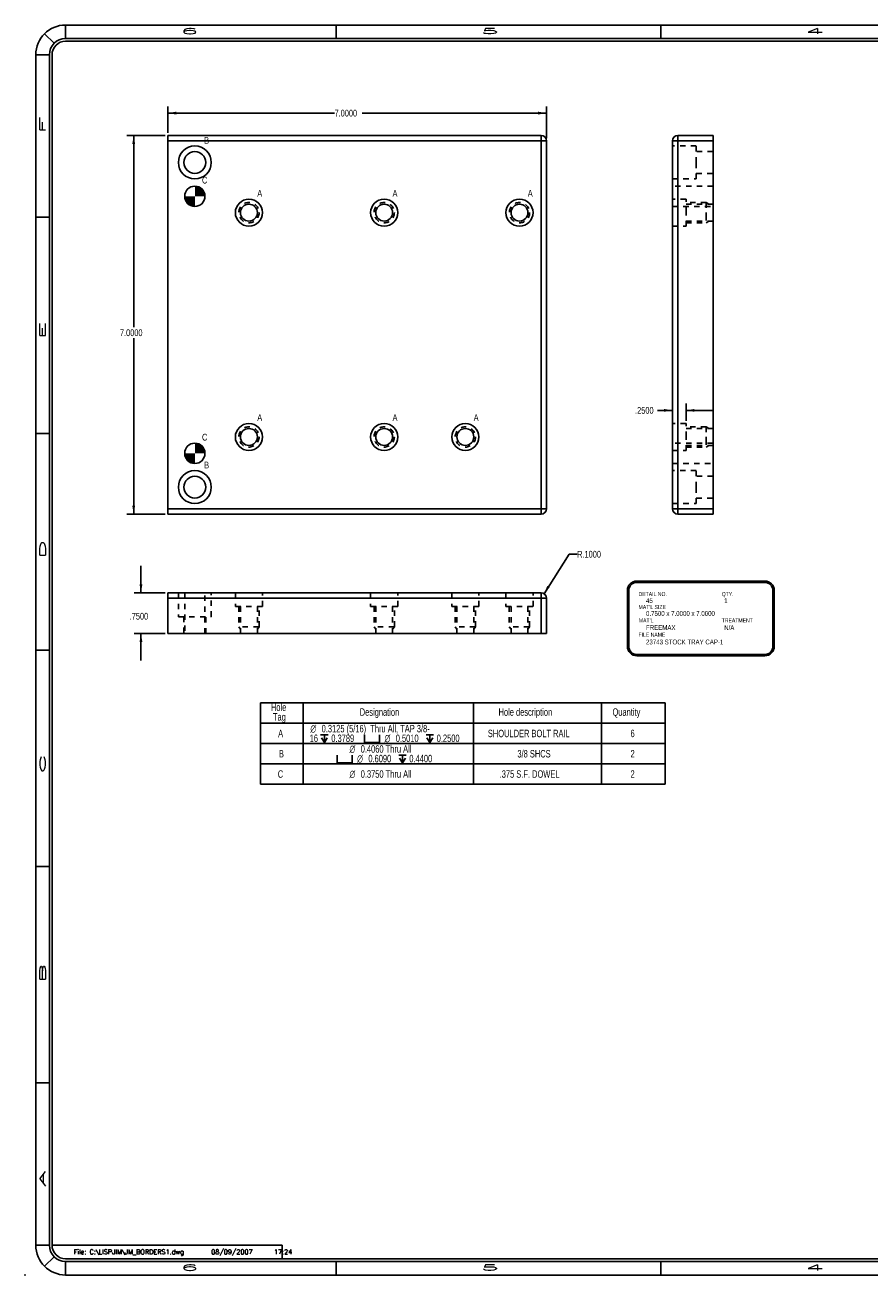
# Model space of a CAD drawing. Header units: inches. Extents: x 1802 to 2468, y -208 to -72.
# Tile 274 of 595: x 2068 to 2084, y -158 to -135. Entities that reach past the tile are written whole.
import ezdxf

# ---------------------------------------------------------------- set-up
doc = ezdxf.new("R2010")
doc.units = ezdxf.units.IN
doc.header["$LTSCALE"] = 0.5
doc.header["$MEASUREMENT"] = 0
doc.linetypes.add('HIDDEN', pattern=[0.225, 0.15, -0.075])
for name, color, linetype in [('SID-M-D', 42, 'Continuous'), ('SID-M-F', 202, 'Continuous'), ('SID-M-H', 4, 'HIDDEN'), ('SID-M-M', 233, 'Continuous'), ('SID-M-S', 105, 'Continuous')]:
    doc.layers.add(name, color=color, linetype=linetype)
doc.styles.add('DM_AUTO_PLOT_UPDATE', font='ROMANS.SHX')
doc.styles.add('R', font='ROMAND.SHX')
doc.styles.add('SLDTEXTSTYLE0', font='TXT', dxfattribs={"width": 0.595745})

# ---------------------------------------------------------------- blocks, each defined once
blk = doc.blocks.new('*U9')
at = {"layer": 'SID-M-D'}
blk.add_point((-34.75, -0.55), dxfattribs=at)
at = {"layer": 'SID-M-S'}
for p, q in [((0, 22.55), (-34, 22.55)), ((-34, 22.3), (-34, 22.55)), ((-29, 22.55), (-29, 22.3)), ((-23, 22.55), (-23, 22.3)), ((-34.212, 22.212), (-34.389, 22.389)), ((0, 22.3), (-34, 22.3)), ((0, 22.25), (-34, 22.25)), ((-34.3, 22), (-34.55, 22)), ((-34.55, 22), (-34.55, 0)), ((-34.3, 22), (-34.3, 0)), ((-34.25, 22), (-34.25, 0)), ((-34.55, 19), (-34.3, 19)), ((-34.55, 15), (-34.3, 15)), ((-34.55, 11), (-34.3, 11)), ((-34.55, 7), (-34.3, 7)), ((-34.55, 3), (-34.3, 3)), ((-34.3, 0), (-34.55, 0)), ((-34.212, -0.212), (-34.389, -0.389)), ((-34.25, 0), (-30, 0)), ((-30, 0), (-30, -0.25)), ((-34, -0.25), (0, -0.25)), ((-34, -0.3), (0, -0.3)), ((-34, -0.3), (-34, -0.55)), ((-29, -0.3), (-29, -0.55)), ((-23, -0.3), (-23, -0.55)), ((-34, -0.55), (0, -0.55))]:
    blk.add_line(p, q, dxfattribs=at)
for centre, radius, start, end in [((-34, 22), 0.55, 90, 180), ((-34, 22), 0.3, 90, 180), ((-34, 22), 0.25, 90, 180), ((-34, 0), 0.55, 180, 270), ((-34, 0), 0.3, 180, 270), ((-34, 0), 0.25, 180, 270)]:
    blk.add_arc(centre, radius, start, end, dxfattribs=at)
at = {"layer": 'SID-M-D', "style": 'R', "width": 4}
for s, p in [('6', (-31.882, 22.386)), ('5', (-26.327, 22.386)), ('4', (-20.327, 22.386)), ('6', (-31.882, -0.464)), ('5', (-26.327, -0.464)), ('4', (-20.327, -0.464))]:
    blk.add_text(s, height=0.1, dxfattribs=at).set_placement(p)
for s, p in [('F', (-34.374, 20.547)), ('E', (-34.374, 16.743)), ('D', (-34.374, 12.681)), ('C', (-34.374, 8.715)), ('B', (-34.374, 4.846)), ('A', (-34.374, 1.074))]:
    blk.add_text(s, height=0.1, rotation=90, dxfattribs=at).set_placement(p)

msp = doc.modelspace()

# ---------------------------------------------------------------- linework, layer by layer
at = {"layer": 'SID-M-D'}
for p, q in [((2070.8365, -136.53722), (2070.8365, -136.05011)), ((2077.8365, -136.63722), (2077.8365, -136.05011)), ((2070.8365, -136.17511), (2073.91856, -136.17511)), ((2077.8365, -136.17511), (2074.42655, -136.17511)), ((2070.7865, -136.58722), (2070.08158, -136.58722)), ((2070.20658, -136.58722), (2070.20658, -140.13365)), ((2070.20658, -143.58722), (2070.20658, -140.33209)), ((2080.41461, -141.85922), (2080.41461, -141.5435)), ((2080.16461, -141.6685), (2079.88939, -141.6685)), ((2080.41461, -141.6685), (2080.91461, -141.6685)), ((2070.7865, -143.58722), (2070.08158, -143.58722)), ((2077.79005, -145.05655), (2078.25301, -144.32638)), ((2078.25301, -144.32638), (2078.40301, -144.32638)), ((2070.34091, -145.04101), (2070.34091, -144.54101)), ((2070.7865, -145.04101), (2070.21591, -145.04101)), ((2070.7865, -145.79101), (2070.21591, -145.79101)), ((2070.34091, -145.79101), (2070.34091, -146.29101))]:
    msp.add_line(p, q, dxfattribs=at)
at = {"layer": 'SID-M-D', "color": 0}
for p, q in [((2072.55023, -147.07565), (2072.55023, -147.45065)), ((2072.55023, -147.07565), (2073.33763, -147.07565)), ((2073.33763, -147.07565), (2073.33763, -147.45065)), ((2073.33763, -147.07565), (2076.48724, -147.07565)), ((2076.48724, -147.07565), (2076.48724, -147.45065)), ((2076.48724, -147.07565), (2078.84944, -147.07565)), ((2078.84944, -147.07565), (2078.84944, -147.45065)), ((2078.84944, -147.07565), (2080.03054, -147.07565)), ((2080.03054, -147.07565), (2080.03054, -147.45065)), ((2072.55023, -147.45065), (2073.33763, -147.45065)), ((2072.55023, -147.45065), (2072.55023, -147.82565)), ((2073.33763, -147.45065), (2076.48724, -147.45065)), ((2073.33763, -147.45065), (2073.33763, -147.82565)), ((2076.48724, -147.45065), (2078.84944, -147.45065)), ((2076.48724, -147.45065), (2076.48724, -147.82565)), ((2078.84944, -147.45065), (2080.03054, -147.45065)), ((2078.84944, -147.45065), (2078.84944, -147.82565)), ((2080.03054, -147.45065), (2080.03054, -147.82565)), ((2072.55023, -147.82565), (2072.55023, -148.20065)), ((2072.55023, -147.82565), (2073.33763, -147.82565)), ((2073.33763, -147.82565), (2073.33763, -148.20065)), ((2073.33763, -147.82565), (2076.48724, -147.82565)), ((2073.6621, -147.66362), (2073.80291, -147.66362)), ((2073.6797, -147.71994), (2073.7325, -147.80443)), ((2073.7325, -147.66362), (2073.7325, -147.80443)), ((2073.78531, -147.71994), (2073.7325, -147.80443)), ((2074.46987, -147.66362), (2074.46987, -147.80443)), ((2074.46987, -147.80443), (2074.75148, -147.80443)), ((2074.75148, -147.80443), (2074.75148, -147.66362)), ((2075.60954, -147.66362), (2075.75035, -147.66362)), ((2075.62714, -147.71994), (2075.67994, -147.80443)), ((2075.67994, -147.66362), (2075.67994, -147.80443)), ((2075.73275, -147.71994), (2075.67994, -147.80443)), ((2076.48724, -147.82565), (2076.48724, -148.20065)), ((2076.48724, -147.82565), (2078.84944, -147.82565)), ((2078.84944, -147.82565), (2078.84944, -148.20065)), ((2078.84944, -147.82565), (2080.03054, -147.82565)), ((2080.03054, -147.82565), (2080.03054, -148.20065)), ((2073.96417, -148.03862), (2073.96417, -148.17943)), ((2074.24579, -148.17943), (2074.24579, -148.03862)), ((2075.10384, -148.03862), (2075.24465, -148.03862)), ((2075.17424, -148.03862), (2075.17424, -148.17943)), ((2072.55023, -148.20065), (2072.55023, -148.57565)), ((2072.55023, -148.20065), (2073.33763, -148.20065)), ((2073.33763, -148.20065), (2073.33763, -148.57565)), ((2073.33763, -148.20065), (2076.48724, -148.20065)), ((2073.96417, -148.17943), (2074.24579, -148.17943)), ((2075.12144, -148.09494), (2075.17424, -148.17943)), ((2075.22705, -148.09494), (2075.17424, -148.17943)), ((2076.48724, -148.20065), (2076.48724, -148.57565)), ((2076.48724, -148.20065), (2078.84944, -148.20065)), ((2078.84944, -148.20065), (2078.84944, -148.57565)), ((2078.84944, -148.20065), (2080.03054, -148.20065)), ((2080.03054, -148.20065), (2080.03054, -148.57565)), ((2072.55023, -148.57565), (2073.33763, -148.57565)), ((2073.33763, -148.57565), (2076.48724, -148.57565)), ((2076.48724, -148.57565), (2078.84944, -148.57565)), ((2078.84944, -148.57565), (2080.03054, -148.57565))]:
    msp.add_line(p, q, dxfattribs=at)
at = {"layer": 'SID-M-D', "color": 0, "linetype": 'Continuous', "lineweight": 18}
for centre in [(2071.3365, -137.71222), (2071.3365, -142.46222)]:
    msp.add_circle(centre, 0.1875, dxfattribs=at)
at = {"layer": 'SID-M-D'}
for points in [[(2070.8365, -136.17511), (2070.9925, -136.20111), (2070.9925, -136.14911)], [(2077.8365, -136.17511), (2077.6805, -136.14911), (2077.6805, -136.20111)], [(2070.20658, -136.58722), (2070.18058, -136.74322), (2070.23258, -136.74322)], [(2080.16461, -141.6685), (2080.00861, -141.6425), (2080.00861, -141.6945)], [(2080.41461, -141.6685), (2080.57061, -141.6945), (2080.57061, -141.6425)], [(2070.20658, -143.58722), (2070.23258, -143.43122), (2070.18058, -143.43122)], [(2070.34091, -145.04101), (2070.36691, -144.88501), (2070.31491, -144.88501)], [(2077.79005, -145.05655), (2077.89554, -144.93873), (2077.85163, -144.91088)], [(2070.34091, -145.79101), (2070.31491, -145.94701), (2070.36691, -145.94701)]]:
    msp.add_solid(points, dxfattribs=at)
at = {"layer": 'SID-M-F', "linetype": 'Continuous'}
for points in [[(2071.3365, -137.71222), (2071.3365, -137.52472), (2071.3493, -137.71222)], [(2071.3493, -137.71222), (2071.3365, -137.52472), (2071.3493, -137.52515)], [(2071.3493, -137.71222), (2071.3493, -137.52515), (2071.36203, -137.71222)], [(2071.36203, -137.71222), (2071.3493, -137.52515), (2071.36203, -137.52646)], [(2071.36203, -137.71222), (2071.36203, -137.52646), (2071.37465, -137.71222)], [(2071.37465, -137.71222), (2071.36203, -137.52646), (2071.37465, -137.52864)], [(2071.37465, -137.71222), (2071.37465, -137.52864), (2071.38709, -137.71222)], [(2071.38709, -137.71222), (2071.37465, -137.52864), (2071.38709, -137.53167)], [(2071.38709, -137.71222), (2071.38709, -137.53167), (2071.39929, -137.71222)], [(2071.39929, -137.71222), (2071.38709, -137.53167), (2071.39929, -137.53554)], [(2071.39929, -137.71222), (2071.39929, -137.53554), (2071.4112, -137.71222)], [(2071.4112, -137.71222), (2071.39929, -137.53554), (2071.4112, -137.54024)], [(2071.4112, -137.71222), (2071.4112, -137.54024), (2071.42277, -137.71222)], [(2071.42277, -137.71222), (2071.4112, -137.54024), (2071.42277, -137.54574)], [(2071.42277, -137.71222), (2071.42277, -137.54574), (2071.43393, -137.71222)], [(2071.43393, -137.71222), (2071.42277, -137.54574), (2071.43393, -137.55201)], [(2071.43393, -137.71222), (2071.43393, -137.55201), (2071.44463, -137.71222)], [(2071.44463, -137.71222), (2071.43393, -137.55201), (2071.44463, -137.55903)], [(2071.44463, -137.71222), (2071.44463, -137.55903), (2071.45483, -137.71222)], [(2071.45483, -137.71222), (2071.44463, -137.55903), (2071.45483, -137.56677)], [(2071.45483, -137.71222), (2071.45483, -137.56677), (2071.46448, -137.71222)], [(2071.46448, -137.71222), (2071.45483, -137.56677), (2071.46448, -137.57518)], [(2071.46448, -137.71222), (2071.46448, -137.57518), (2071.47354, -137.71222)], [(2071.47354, -137.71222), (2071.46448, -137.57518), (2071.47354, -137.58424)], [(2071.47354, -137.71222), (2071.47354, -137.58424), (2071.48195, -137.71222)], [(2071.48195, -137.71222), (2071.47354, -137.58424), (2071.48195, -137.59389)], [(2071.48195, -137.71222), (2071.48195, -137.59389), (2071.48969, -137.71222)], [(2071.48969, -137.71222), (2071.48195, -137.59389), (2071.48969, -137.60409)], [(2071.48969, -137.71222), (2071.48969, -137.60409), (2071.49671, -137.71222)], [(2071.49671, -137.71222), (2071.48969, -137.60409), (2071.49671, -137.61479)], [(2071.49671, -137.71222), (2071.49671, -137.61479), (2071.50298, -137.71222)], [(2071.50298, -137.71222), (2071.49671, -137.61479), (2071.50298, -137.62595)], [(2071.50298, -137.71222), (2071.50298, -137.62595), (2071.50848, -137.71222)], [(2071.50848, -137.71222), (2071.50298, -137.62595), (2071.50848, -137.63751)], [(2071.50848, -137.71222), (2071.50848, -137.63751), (2071.51318, -137.71222)], [(2071.51318, -137.71222), (2071.50848, -137.63751), (2071.51318, -137.64943)], [(2071.51318, -137.71222), (2071.51318, -137.64943), (2071.51705, -137.71222)], [(2071.51705, -137.71222), (2071.51318, -137.64943), (2071.51705, -137.66163)], [(2071.51705, -137.71222), (2071.51705, -137.66163), (2071.52008, -137.71222)], [(2071.52008, -137.71222), (2071.51705, -137.66163), (2071.52008, -137.67407)], [(2071.52008, -137.71222), (2071.52008, -137.67407), (2071.52226, -137.71222)], [(2071.52226, -137.71222), (2071.52008, -137.67407), (2071.52226, -137.68668)], [(2071.14944, -137.72501), (2071.149, -137.71222), (2071.14944, -137.71222)], [(2071.14944, -137.72501), (2071.14944, -137.71222), (2071.15075, -137.73775)], [(2071.15075, -137.73775), (2071.14944, -137.71222), (2071.15075, -137.71222)], [(2071.15075, -137.73775), (2071.15075, -137.71222), (2071.15293, -137.75036)], [(2071.15293, -137.75036), (2071.15075, -137.71222), (2071.15293, -137.71222)], [(2071.15293, -137.75036), (2071.15293, -137.71222), (2071.15596, -137.7628)], [(2071.15596, -137.7628), (2071.15293, -137.71222), (2071.15596, -137.71222)], [(2071.15596, -137.7628), (2071.15596, -137.71222), (2071.15983, -137.77501)], [(2071.15983, -137.77501), (2071.15596, -137.71222), (2071.15983, -137.71222)], [(2071.15983, -137.77501), (2071.15983, -137.71222), (2071.16453, -137.78692)], [(2071.16453, -137.78692), (2071.15983, -137.71222), (2071.16453, -137.71222)], [(2071.16453, -137.78692), (2071.16453, -137.71222), (2071.17003, -137.79848)], [(2071.17003, -137.79848), (2071.16453, -137.71222), (2071.17003, -137.71222)], [(2071.17003, -137.79848), (2071.17003, -137.71222), (2071.1763, -137.80964)], [(2071.1763, -137.80964), (2071.17003, -137.71222), (2071.1763, -137.71222)], [(2071.1763, -137.80964), (2071.1763, -137.71222), (2071.18332, -137.82034)], [(2071.18332, -137.82034), (2071.1763, -137.71222), (2071.18332, -137.71222)], [(2071.18332, -137.82034), (2071.18332, -137.71222), (2071.19106, -137.83054)], [(2071.19106, -137.83054), (2071.18332, -137.71222), (2071.19106, -137.71222)], [(2071.19106, -137.83054), (2071.19106, -137.71222), (2071.19947, -137.84019)], [(2071.19947, -137.84019), (2071.19106, -137.71222), (2071.19947, -137.71222)], [(2071.19947, -137.84019), (2071.19947, -137.71222), (2071.20852, -137.84925)], [(2071.20852, -137.84925), (2071.19947, -137.71222), (2071.20852, -137.71222)], [(2071.20852, -137.84925), (2071.20852, -137.71222), (2071.21817, -137.85766)], [(2071.21817, -137.85766), (2071.20852, -137.71222), (2071.21817, -137.71222)], [(2071.21817, -137.85766), (2071.21817, -137.71222), (2071.22838, -137.8654)], [(2071.22838, -137.8654), (2071.21817, -137.71222), (2071.22838, -137.71222)], [(2071.22838, -137.8654), (2071.22838, -137.71222), (2071.23908, -137.87242)], [(2071.23908, -137.87242), (2071.22838, -137.71222), (2071.23908, -137.71222)], [(2071.23908, -137.87242), (2071.23908, -137.71222), (2071.25024, -137.87869)], [(2071.25024, -137.87869), (2071.23908, -137.71222), (2071.25024, -137.71222)], [(2071.25024, -137.87869), (2071.25024, -137.71222), (2071.2618, -137.88419)], [(2071.2618, -137.88419), (2071.25024, -137.71222), (2071.2618, -137.71222)], [(2071.2618, -137.88419), (2071.2618, -137.71222), (2071.27371, -137.88889)], [(2071.27371, -137.88889), (2071.2618, -137.71222), (2071.27371, -137.71222)], [(2071.27371, -137.88889), (2071.27371, -137.71222), (2071.28592, -137.89276)], [(2071.28592, -137.89276), (2071.27371, -137.71222), (2071.28592, -137.71222)], [(2071.28592, -137.89276), (2071.28592, -137.71222), (2071.29836, -137.89579)], [(2071.29836, -137.89579), (2071.28592, -137.71222), (2071.29836, -137.71222)], [(2071.29836, -137.89579), (2071.29836, -137.71222), (2071.31097, -137.89797)], [(2071.31097, -137.89797), (2071.29836, -137.71222), (2071.31097, -137.71222)], [(2071.31097, -137.89797), (2071.31097, -137.71222), (2071.32371, -137.89928)], [(2071.32371, -137.89928), (2071.31097, -137.71222), (2071.32371, -137.71222)], [(2071.32371, -137.89928), (2071.32371, -137.71222), (2071.3365, -137.89972)], [(2071.3365, -137.89972), (2071.32371, -137.71222), (2071.3365, -137.71222)], [(2071.52226, -137.71222), (2071.52226, -137.68668), (2071.52357, -137.71222)], [(2071.52357, -137.71222), (2071.52226, -137.68668), (2071.52357, -137.69942)], [(2071.52357, -137.71222), (2071.52357, -137.69942), (2071.524, -137.71222)], [(2071.3365, -142.46222), (2071.3365, -142.27472), (2071.3493, -142.46222)], [(2071.3493, -142.46222), (2071.3365, -142.27472), (2071.3493, -142.27515)], [(2071.3493, -142.46222), (2071.3493, -142.27515), (2071.36203, -142.46222)], [(2071.36203, -142.46222), (2071.3493, -142.27515), (2071.36203, -142.27646)], [(2071.36203, -142.46222), (2071.36203, -142.27646), (2071.37465, -142.46222)], [(2071.37465, -142.46222), (2071.36203, -142.27646), (2071.37465, -142.27864)], [(2071.37465, -142.46222), (2071.37465, -142.27864), (2071.38709, -142.46222)], [(2071.38709, -142.46222), (2071.37465, -142.27864), (2071.38709, -142.28167)], [(2071.38709, -142.46222), (2071.38709, -142.28167), (2071.39929, -142.46222)], [(2071.39929, -142.46222), (2071.38709, -142.28167), (2071.39929, -142.28554)], [(2071.39929, -142.46222), (2071.39929, -142.28554), (2071.4112, -142.46222)], [(2071.4112, -142.46222), (2071.39929, -142.28554), (2071.4112, -142.29024)], [(2071.4112, -142.46222), (2071.4112, -142.29024), (2071.42277, -142.46222)], [(2071.42277, -142.46222), (2071.4112, -142.29024), (2071.42277, -142.29574)], [(2071.42277, -142.46222), (2071.42277, -142.29574), (2071.43393, -142.46222)], [(2071.43393, -142.46222), (2071.42277, -142.29574), (2071.43393, -142.30201)], [(2071.14944, -142.47501), (2071.149, -142.46222), (2071.14944, -142.46222)], [(2071.14944, -142.47501), (2071.14944, -142.46222), (2071.15075, -142.48775)], [(2071.15075, -142.48775), (2071.14944, -142.46222), (2071.15075, -142.46222)], [(2071.15075, -142.48775), (2071.15075, -142.46222), (2071.15293, -142.50036)], [(2071.15293, -142.50036), (2071.15075, -142.46222), (2071.15293, -142.46222)], [(2071.15293, -142.50036), (2071.15293, -142.46222), (2071.15596, -142.5128)], [(2071.15596, -142.5128), (2071.15293, -142.46222), (2071.15596, -142.46222)], [(2071.15596, -142.5128), (2071.15596, -142.46222), (2071.15983, -142.52501)], [(2071.15983, -142.52501), (2071.15596, -142.46222), (2071.15983, -142.46222)], [(2071.15983, -142.52501), (2071.15983, -142.46222), (2071.16453, -142.53692)], [(2071.16453, -142.53692), (2071.15983, -142.46222), (2071.16453, -142.46222)], [(2071.16453, -142.53692), (2071.16453, -142.46222), (2071.17003, -142.54848)], [(2071.17003, -142.54848), (2071.16453, -142.46222), (2071.17003, -142.46222)], [(2071.17003, -142.54848), (2071.17003, -142.46222), (2071.1763, -142.55964)], [(2071.1763, -142.55964), (2071.17003, -142.46222), (2071.1763, -142.46222)], [(2071.1763, -142.55964), (2071.1763, -142.46222), (2071.18332, -142.57034)], [(2071.18332, -142.57034), (2071.1763, -142.46222), (2071.18332, -142.46222)], [(2071.18332, -142.57034), (2071.18332, -142.46222), (2071.19106, -142.58054)], [(2071.19106, -142.58054), (2071.18332, -142.46222), (2071.19106, -142.46222)], [(2071.19106, -142.58054), (2071.19106, -142.46222), (2071.19947, -142.59019)], [(2071.19947, -142.59019), (2071.19106, -142.46222), (2071.19947, -142.46222)], [(2071.19947, -142.59019), (2071.19947, -142.46222), (2071.20852, -142.59925)], [(2071.20852, -142.59925), (2071.19947, -142.46222), (2071.20852, -142.46222)], [(2071.20852, -142.59925), (2071.20852, -142.46222), (2071.21817, -142.60766)], [(2071.21817, -142.60766), (2071.20852, -142.46222), (2071.21817, -142.46222)], [(2071.21817, -142.60766), (2071.21817, -142.46222), (2071.22838, -142.6154)], [(2071.22838, -142.6154), (2071.21817, -142.46222), (2071.22838, -142.46222)], [(2071.22838, -142.6154), (2071.22838, -142.46222), (2071.23908, -142.62242)], [(2071.23908, -142.62242), (2071.22838, -142.46222), (2071.23908, -142.46222)], [(2071.23908, -142.62242), (2071.23908, -142.46222), (2071.25024, -142.62869)], [(2071.25024, -142.62869), (2071.23908, -142.46222), (2071.25024, -142.46222)], [(2071.25024, -142.62869), (2071.25024, -142.46222), (2071.2618, -142.63419)], [(2071.2618, -142.63419), (2071.25024, -142.46222), (2071.2618, -142.46222)], [(2071.2618, -142.63419), (2071.2618, -142.46222), (2071.27371, -142.63889)], [(2071.27371, -142.63889), (2071.2618, -142.46222), (2071.27371, -142.46222)], [(2071.27371, -142.63889), (2071.27371, -142.46222), (2071.28592, -142.64276)], [(2071.28592, -142.64276), (2071.27371, -142.46222), (2071.28592, -142.46222)], [(2071.28592, -142.64276), (2071.28592, -142.46222), (2071.29836, -142.64579)], [(2071.29836, -142.64579), (2071.28592, -142.46222), (2071.29836, -142.46222)], [(2071.29836, -142.64579), (2071.29836, -142.46222), (2071.31097, -142.64797)], [(2071.31097, -142.64797), (2071.29836, -142.46222), (2071.31097, -142.46222)], [(2071.31097, -142.64797), (2071.31097, -142.46222), (2071.32371, -142.64928)], [(2071.32371, -142.64928), (2071.31097, -142.46222), (2071.32371, -142.46222)], [(2071.32371, -142.64928), (2071.32371, -142.46222), (2071.3365, -142.64972)], [(2071.3365, -142.64972), (2071.32371, -142.46222), (2071.3365, -142.46222)], [(2071.43393, -142.46222), (2071.43393, -142.30201), (2071.44463, -142.46222)], [(2071.44463, -142.46222), (2071.43393, -142.30201), (2071.44463, -142.30903)], [(2071.44463, -142.46222), (2071.44463, -142.30903), (2071.45483, -142.46222)], [(2071.45483, -142.46222), (2071.44463, -142.30903), (2071.45483, -142.31677)], [(2071.45483, -142.46222), (2071.45483, -142.31677), (2071.46448, -142.46222)], [(2071.46448, -142.46222), (2071.45483, -142.31677), (2071.46448, -142.32518)], [(2071.46448, -142.46222), (2071.46448, -142.32518), (2071.47354, -142.46222)], [(2071.47354, -142.46222), (2071.46448, -142.32518), (2071.47354, -142.33424)], [(2071.47354, -142.46222), (2071.47354, -142.33424), (2071.48195, -142.46222)], [(2071.48195, -142.46222), (2071.47354, -142.33424), (2071.48195, -142.34389)], [(2071.48195, -142.46222), (2071.48195, -142.34389), (2071.48969, -142.46222)], [(2071.48969, -142.46222), (2071.48195, -142.34389), (2071.48969, -142.35409)], [(2071.48969, -142.46222), (2071.48969, -142.35409), (2071.49671, -142.46222)], [(2071.49671, -142.46222), (2071.48969, -142.35409), (2071.49671, -142.36479)], [(2071.49671, -142.46222), (2071.49671, -142.36479), (2071.50298, -142.46222)], [(2071.50298, -142.46222), (2071.49671, -142.36479), (2071.50298, -142.37595)], [(2071.50298, -142.46222), (2071.50298, -142.37595), (2071.50848, -142.46222)], [(2071.50848, -142.46222), (2071.50298, -142.37595), (2071.50848, -142.38751)], [(2071.50848, -142.46222), (2071.50848, -142.38751), (2071.51318, -142.46222)], [(2071.51318, -142.46222), (2071.50848, -142.38751), (2071.51318, -142.39943)], [(2071.51318, -142.46222), (2071.51318, -142.39943), (2071.51705, -142.46222)], [(2071.51705, -142.46222), (2071.51318, -142.39943), (2071.51705, -142.41163)], [(2071.51705, -142.46222), (2071.51705, -142.41163), (2071.52008, -142.46222)], [(2071.52008, -142.46222), (2071.51705, -142.41163), (2071.52008, -142.42407)], [(2071.52008, -142.46222), (2071.52008, -142.42407), (2071.52226, -142.46222)], [(2071.52226, -142.46222), (2071.52008, -142.42407), (2071.52226, -142.43668)], [(2071.52226, -142.46222), (2071.52226, -142.43668), (2071.52357, -142.46222)], [(2071.52357, -142.46222), (2071.52226, -142.43668), (2071.52357, -142.44942)], [(2071.52357, -142.46222), (2071.52357, -142.44942), (2071.524, -142.46222)]]:
    msp.add_solid(points, dxfattribs=at)
at = {"layer": 'SID-M-H'}
for p, q in [((2080.60461, -136.78272), (2080.16461, -136.78272)), ((2080.60461, -137.08722), (2080.60461, -136.78272)), ((2080.91461, -136.88422), (2080.60461, -136.88422)), ((2080.60461, -137.39172), (2080.60461, -137.08722)), ((2080.16461, -137.39172), (2080.60461, -137.39172)), ((2080.60461, -137.29022), (2080.91461, -137.29022)), ((2080.91461, -137.52472), (2080.16461, -137.52472)), ((2080.41461, -137.76422), (2080.16461, -137.76422)), ((2080.16461, -137.89972), (2080.91461, -137.89972)), ((2080.41461, -138.01472), (2080.41461, -137.76422)), ((2080.78961, -137.82722), (2080.41461, -137.82722)), ((2080.91461, -137.85847), (2080.41461, -137.85847)), ((2080.83649, -137.85847), (2080.78961, -137.82722)), ((2080.41461, -138.26522), (2080.41461, -138.01472)), ((2080.78961, -138.01472), (2080.78961, -138.05796)), ((2080.16461, -138.26522), (2080.41461, -138.26522)), ((2080.41461, -138.17097), (2080.91461, -138.17097)), ((2080.41461, -138.20222), (2080.78961, -138.20222)), ((2080.78961, -138.20222), (2080.83649, -138.17097)), ((2080.41461, -141.90922), (2080.16461, -141.90922)), ((2080.41461, -142.15972), (2080.41461, -141.90922)), ((2080.78961, -141.97222), (2080.41461, -141.97222)), ((2080.91461, -142.00347), (2080.41461, -142.00347)), ((2080.83649, -142.00347), (2080.78961, -141.97222)), ((2080.91461, -142.27472), (2080.16461, -142.27472)), ((2080.41461, -142.41022), (2080.41461, -142.15972)), ((2080.78961, -142.15972), (2080.78961, -142.20296)), ((2080.16461, -142.41022), (2080.41461, -142.41022)), ((2080.41461, -142.31597), (2080.91461, -142.31597)), ((2080.41461, -142.34722), (2080.78961, -142.34722)), ((2080.78961, -142.34722), (2080.83649, -142.31597)), ((2080.16461, -142.64972), (2080.91461, -142.64972)), ((2080.60461, -142.78272), (2080.16461, -142.78272)), ((2080.60461, -143.08722), (2080.60461, -142.78272)), ((2080.91461, -142.88422), (2080.60461, -142.88422)), ((2080.60461, -143.39172), (2080.60461, -143.08722)), ((2080.16461, -143.39172), (2080.60461, -143.39172)), ((2080.60461, -143.29022), (2080.91461, -143.29022)), ((2071.032, -145.04101), (2071.032, -145.48101)), ((2071.149, -145.04101), (2071.149, -145.79101)), ((2071.524, -145.79101), (2071.524, -145.04101)), ((2071.641, -145.48101), (2071.641, -145.04101)), ((2072.086, -145.04101), (2072.086, -145.29101)), ((2072.587, -145.29101), (2072.587, -145.04101)), ((2074.586, -145.04101), (2074.586, -145.29101)), ((2075.087, -145.29101), (2075.087, -145.04101)), ((2076.086, -145.04101), (2076.086, -145.29101)), ((2076.587, -145.29101), (2076.587, -145.04101)), ((2077.086, -145.04101), (2077.086, -145.29101)), ((2077.587, -145.29101), (2077.587, -145.04101)), ((2077.7365, -145.14101), (2077.7365, -145.04101)), ((2070.8365, -145.14101), (2077.7365, -145.14101)), ((2072.086, -145.29101), (2072.587, -145.29101)), ((2072.149, -145.29101), (2072.149, -145.66601)), ((2072.18025, -145.29101), (2072.18025, -145.79101)), ((2072.49275, -145.79101), (2072.49275, -145.29101)), ((2072.524, -145.66601), (2072.524, -145.29101)), ((2074.586, -145.29101), (2075.087, -145.29101)), ((2074.649, -145.29101), (2074.649, -145.66601)), ((2074.68025, -145.29101), (2074.68025, -145.79101)), ((2074.99275, -145.79101), (2074.99275, -145.29101)), ((2075.024, -145.66601), (2075.024, -145.29101)), ((2076.086, -145.29101), (2076.587, -145.29101)), ((2076.149, -145.29101), (2076.149, -145.66601)), ((2076.18025, -145.29101), (2076.18025, -145.79101)), ((2076.49275, -145.79101), (2076.49275, -145.29101)), ((2076.524, -145.66601), (2076.524, -145.29101)), ((2077.086, -145.29101), (2077.587, -145.29101)), ((2077.149, -145.29101), (2077.149, -145.66601)), ((2077.18025, -145.29101), (2077.18025, -145.79101)), ((2077.49275, -145.79101), (2077.49275, -145.29101)), ((2077.524, -145.66601), (2077.524, -145.29101)), ((2077.7365, -145.14101), (2077.7365, -145.79101)), ((2077.7365, -145.14101), (2077.8365, -145.14101)), ((2071.032, -145.48101), (2071.641, -145.48101)), ((2071.1335, -145.48101), (2071.1335, -145.79101)), ((2071.5395, -145.79101), (2071.5395, -145.48101)), ((2072.149, -145.66601), (2072.18025, -145.71288)), ((2072.49275, -145.71288), (2072.524, -145.66601)), ((2072.524, -145.66601), (2072.51895, -145.66601)), ((2074.649, -145.66601), (2074.68025, -145.71288)), ((2074.99275, -145.71288), (2075.024, -145.66601)), ((2075.024, -145.66601), (2075.01895, -145.66601)), ((2076.149, -145.66601), (2076.18025, -145.71288)), ((2076.49275, -145.71288), (2076.524, -145.66601)), ((2076.524, -145.66601), (2076.51895, -145.66601)), ((2077.149, -145.66601), (2077.18025, -145.71288)), ((2077.49275, -145.71288), (2077.524, -145.66601)), ((2077.524, -145.66601), (2077.51895, -145.66601))]:
    msp.add_line(p, q, dxfattribs=at)
for centre in [(2072.3365, -138.01472), (2074.8365, -138.01472), (2077.3365, -138.01472), (2072.3365, -142.15972), (2074.8365, -142.15972), (2076.3365, -142.15972)]:
    msp.add_circle(centre, 0.1875, dxfattribs=at)
for points, knots in [([(2080.7896, -137.82722), (2080.78961, -137.83006), (2080.78961, -137.84255), (2080.78961, -137.86432), (2080.78961, -137.89419), (2080.78961, -137.93057), (2080.78961, -137.97147), (2080.78961, -138.01472), (2080.78961, -138.00017), (2080.78961, -138.01472)], [0, 0, 0, 0, 0.11120873, 0.25934061, 0.40747249, 0.55560437, 0.70373624, 0.85186812, 1, 1, 1, 1]), ([(2080.7896, -138.05796), (2080.78961, -138.09887), (2080.78961, -138.13524), (2080.78961, -138.16511), (2080.78961, -138.18688), (2080.78961, -138.19937), (2080.78961, -138.20222), (2080.78961, -138.20165), (2080.78961, -138.20222)], [0, 0, 0, 0, 0.17389064, 0.34778126, 0.52167188, 0.69556251, 0.86945313, 1, 1, 1, 1]), ([(2080.7896, -141.97222), (2080.78961, -141.97506), (2080.78961, -141.98755), (2080.78961, -142.00932), (2080.78961, -142.03919), (2080.78961, -142.07557), (2080.78961, -142.11647), (2080.78961, -142.15972), (2080.78961, -142.14517), (2080.78961, -142.15972)], [0, 0, 0, 0, 0.11120873, 0.25934061, 0.40747249, 0.55560437, 0.70373624, 0.85186812, 1, 1, 1, 1]), ([(2080.7896, -142.20296), (2080.78961, -142.24387), (2080.78961, -142.28024), (2080.78961, -142.31011), (2080.78961, -142.33188), (2080.78961, -142.34437), (2080.78961, -142.34722), (2080.78961, -142.34665), (2080.78961, -142.34722)], [0, 0, 0, 0, 0.17389064, 0.34778126, 0.52167188, 0.69556251, 0.86945313, 1, 1, 1, 1]), ([(2072.51893, -145.66601), (2072.50406, -145.66601), (2072.48014, -145.66601), (2072.44847, -145.66601), (2072.41077, -145.66601), (2072.36906, -145.66601), (2072.3256, -145.66601), (2072.28273, -145.66601), (2072.24275, -145.66601), (2072.20783, -145.66601), (2072.17985, -145.66601), (2072.16031, -145.66601), (2072.15027, -145.66601), (2072.149, -145.66601), (2072.14926, -145.66601), (2072.149, -145.66601)], [0, 0, 0, 0, 0.07998393, 0.15997943, 0.23997494, 0.31997044, 0.39996594, 0.47996144, 0.55995695, 0.63995245, 0.71994795, 0.79994346, 0.87993896, 0.95993446, 1, 1, 1, 1]), ([(2075.01895, -145.66601), (2075.00406, -145.66601), (2074.98014, -145.66601), (2074.94847, -145.66601), (2074.91077, -145.66601), (2074.86906, -145.66601), (2074.8256, -145.66601), (2074.78273, -145.66601), (2074.74275, -145.66601), (2074.70783, -145.66601), (2074.67985, -145.66601), (2074.66031, -145.66601), (2074.65027, -145.66601), (2074.649, -145.66601), (2074.64926, -145.66601), (2074.649, -145.66601)], [0, 0, 0, 0, 0.07999313, 0.15998783, 0.23998253, 0.31997724, 0.39997194, 0.47996664, 0.55996135, 0.63995605, 0.71995075, 0.79994546, 0.87994016, 0.95993486, 1, 1, 1, 1]), ([(2076.51894, -145.66601), (2076.50406, -145.66601), (2076.48014, -145.66601), (2076.44847, -145.66601), (2076.41077, -145.66601), (2076.36906, -145.66601), (2076.3256, -145.66601), (2076.28273, -145.66601), (2076.24275, -145.66601), (2076.20783, -145.66601), (2076.17985, -145.66601), (2076.16031, -145.66601), (2076.15027, -145.66601), (2076.149, -145.66601), (2076.14926, -145.66601), (2076.149, -145.66601)], [0, 0, 0, 0, 0.0799878, 0.15998297, 0.23997813, 0.3199733, 0.39996847, 0.47996363, 0.5599588, 0.63995397, 0.71994913, 0.7999443, 0.87993947, 0.95993463, 1, 1, 1, 1]), ([(2077.51894, -145.66601), (2077.50406, -145.66601), (2077.48014, -145.66601), (2077.44847, -145.66601), (2077.41077, -145.66601), (2077.36906, -145.66601), (2077.3256, -145.66601), (2077.28273, -145.66601), (2077.24275, -145.66601), (2077.20783, -145.66601), (2077.17985, -145.66601), (2077.16031, -145.66601), (2077.15027, -145.66601), (2077.149, -145.66601), (2077.14926, -145.66601), (2077.149, -145.66601)], [0, 0, 0, 0, 0.079991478, 0.159986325, 0.239981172, 0.319976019, 0.399970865, 0.479965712, 0.559960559, 0.639955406, 0.719950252, 0.799945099, 0.879939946, 0.959934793, 1, 1, 1, 1])]:
    msp.add_open_spline(points, degree=3, knots=knots, dxfattribs=at)
at = {"layer": 'SID-M-M'}
for p, q in [((2079.50515, -144.82266), (2081.87114, -144.82266)), ((2079.33015, -144.99766), (2079.33015, -146.02818)), ((2079.35515, -144.99766), (2079.35515, -146.02818)), ((2079.50515, -144.84766), (2081.87114, -144.84766)), ((2082.02114, -144.99766), (2082.02114, -146.02818)), ((2082.04614, -144.99766), (2082.04614, -146.02818)), ((2079.50515, -146.17818), (2081.87114, -146.17818)), ((2079.50515, -146.20318), (2081.87114, -146.20318))]:
    msp.add_line(p, q, dxfattribs=at)
for centre, radius, start, end in [((2079.50515, -144.99766), 0.175, 90, 180), ((2081.87114, -144.99766), 0.175, 0, 90), ((2079.50515, -144.99766), 0.15, 90, 180), ((2081.87114, -144.99766), 0.15, 0, 90), ((2079.50515, -146.02818), 0.175, 180, 270), ((2079.50515, -146.02818), 0.15, 180, 270), ((2081.87114, -146.02818), 0.15, 270, 0), ((2081.87114, -146.02818), 0.175, 270, 0)]:
    msp.add_arc(centre, radius, start, end, dxfattribs=at)
at = {"layer": 'SID-M-S'}
for p, q in [((2070.8365, -136.58722), (2077.7365, -136.58722)), ((2070.8365, -136.68722), (2070.8365, -136.58722)), ((2077.7365, -136.68722), (2070.8365, -136.68722)), ((2070.8365, -136.68722), (2070.8365, -143.48722)), ((2077.7365, -136.58722), (2077.7365, -136.68722)), ((2077.7365, -136.68722), (2077.8365, -136.68722)), ((2077.7365, -143.48722), (2077.7365, -136.68722)), ((2077.8365, -136.68722), (2077.8365, -143.48722)), ((2080.16461, -143.48722), (2080.16461, -136.68722)), ((2080.16461, -136.68722), (2080.26461, -136.68722)), ((2080.26461, -136.58722), (2080.91461, -136.58722)), ((2080.26461, -136.58722), (2080.26461, -136.68722)), ((2080.91461, -136.68722), (2080.26461, -136.68722)), ((2080.26461, -136.68722), (2080.26461, -143.48722)), ((2080.91461, -136.58722), (2080.91461, -136.68722)), ((2080.91461, -143.48722), (2080.91461, -136.68722)), ((2070.8365, -143.48722), (2077.7365, -143.48722)), ((2070.8365, -143.58722), (2070.8365, -143.48722)), ((2077.7365, -143.58722), (2070.8365, -143.58722)), ((2077.7365, -143.48722), (2077.8365, -143.48722)), ((2077.7365, -143.48722), (2077.7365, -143.58722)), ((2080.16461, -143.48722), (2080.26461, -143.48722)), ((2080.26461, -143.48722), (2080.91461, -143.48722)), ((2080.26461, -143.58722), (2080.26461, -143.48722)), ((2080.91461, -143.58722), (2080.26461, -143.58722)), ((2080.91461, -143.48722), (2080.91461, -143.58722)), ((2070.8365, -145.04101), (2077.7365, -145.04101)), ((2070.8365, -145.14101), (2070.8365, -145.04101)), ((2077.7365, -145.04101), (2077.7365, -145.14101)), ((2077.7365, -145.14101), (2070.8365, -145.14101)), ((2070.8365, -145.14101), (2070.8365, -145.79101)), ((2077.7365, -145.79101), (2077.7365, -145.14101)), ((2077.7365, -145.14101), (2077.8365, -145.14101)), ((2077.8365, -145.14101), (2077.8365, -145.79101)), ((2070.8365, -145.79101), (2077.7365, -145.79101)), ((2077.8365, -145.79101), (2077.7365, -145.79101))]:
    msp.add_line(p, q, dxfattribs=at)
for centre, radius in [((2071.3365, -137.08722), 0.3045), ((2071.3365, -137.08722), 0.203), ((2071.3365, -137.71222), 0.1875), ((2072.3365, -138.01472), 0.2505), ((2072.3365, -138.01472), 0.15625), ((2074.8365, -138.01472), 0.2505), ((2074.8365, -138.01472), 0.15625), ((2077.3365, -138.01472), 0.2505), ((2077.3365, -138.01472), 0.15625), ((2072.3365, -142.15972), 0.2505), ((2072.3365, -142.15972), 0.15625), ((2074.8365, -142.15972), 0.2505), ((2074.8365, -142.15972), 0.15625), ((2076.3365, -142.15972), 0.2505), ((2076.3365, -142.15972), 0.15625), ((2071.3365, -142.46222), 0.1875), ((2071.3365, -143.08722), 0.3045), ((2071.3365, -143.08722), 0.203)]:
    msp.add_circle(centre, radius, dxfattribs=at)
for centre, start, end in [((2077.7365, -136.68722), 0, 90), ((2080.26461, -136.68722), 90, 180), ((2077.7365, -143.48722), 270, 0), ((2080.26461, -143.48722), 180, 270), ((2077.7365, -145.14101), 0, 90)]:
    msp.add_arc(centre, 0.1, start, end, dxfattribs=at)

# ---------------------------------------------------------------- block references
at = {"layer": 'SID-M-D'}
msp.add_blockref('*U9', (2102.94756, -157.09685), dxfattribs=at)

# ---------------------------------------------------------------- texts
at = {"layer": 'SID-M-D', "style": 'SLDTEXTSTYLE0', "width": 0.75}
for s, height, p in [('7.0000', 0.125, (2073.91856, -136.2382)), ('B', 0.125, (2071.50905, -136.74138)), ('C', 0.125, (2071.46904, -137.47632)), ('A', 0.125, (2072.49058, -137.71962)), ('A', 0.125, (2074.99058, -137.71962)), ('A', 0.125, (2077.49058, -137.71962)), ('7.0000', 0.125, (2069.95259, -140.29596)), ('A', 0.125, (2072.49058, -141.86462)), ('A', 0.125, (2074.99058, -141.86462)), ('A', 0.125, (2076.49058, -141.86462)), ('.2500', 0.125, (2079.47377, -141.73158)), ('C', 0.125, (2071.46904, -142.22632)), ('B', 0.125, (2071.50905, -142.74138)), ('R.1000', 0.125, (2078.40301, -144.38947)), ('DETAIL NO.', 0.075, (2079.53803, -145.10045)), ('QTY.', 0.075, (2081.07427, -145.10045)), ("MAT'L SIZE", 0.075, (2079.53803, -145.34056)), ('45', 0.09, (2079.67497, -145.22973)), ('1', 0.09, (2081.12, -145.22973)), ('.7500', 0.125, (2070.1331, -145.53518)), ("MAT'L", 0.075, (2079.54266, -145.58673)), ('0.7500 x 7.0000 x 7.0000', 0.09, (2079.67497, -145.46654)), ('TREATMENT', 0.075, (2081.07427, -145.58673)), ('FREEMAX', 0.09, (2079.67497, -145.72777)), ('N/A', 0.09, (2081.12, -145.72885)), ('FILE NAME', 0.075, (2079.53674, -145.85086)), ('23743 STOCK TRAY CAP-1', 0.09, (2079.67497, -145.99387))]:
    msp.add_text(s, height=height, dxfattribs=at).set_placement(p)
at = {"layer": 'SID-M-D', "color": 0, "style": 'SLDTEXTSTYLE0', "width": 0.75}
for s, height, p in [('Hole', 0.137795, (2072.74288, -147.22331)), ('Tag', 0.137795, (2072.7802, -147.40149)), ('Designation', 0.1377953, (2074.38412, -147.3124)), ('Hole description', 0.1377953, (2076.9497, -147.3124)), ('Quantity', 0.137795, (2079.0555, -147.3124)), ('A', 0.1378, (2072.87599, -147.70782)), ('∅', 0.1378, (2073.47239, -147.61873)), ('0.3125 (5/16)  Thru All, TAP 3/8-', 0.1377953, (2073.6802, -147.61873)), ('SHOULDER BOLT RAIL', 0.1377953, (2076.75219, -147.70782)), ('6', 0.1378, (2079.38908, -147.70782)), ('16', 0.137795, (2073.45847, -147.79691)), ('0.3789', 0.137795, (2073.85897, -147.79691)), ('∅', 0.1378, (2074.84174, -147.79691)), ('0.5010', 0.137795, (2075.04955, -147.79691)), ('0.2500', 0.137795, (2075.80641, -147.79691)), ('B', 0.1378, (2072.8912, -148.08282)), ('∅', 0.1378, (2074.19428, -147.99373)), ('∅', 0.1378, (2074.33604, -148.17191)), ('0.4060 Thru All', 0.1377953, (2074.4021, -147.99373)), ('0.6090', 0.137795, (2074.54385, -148.17191)), ('0.4400', 0.137795, (2075.30071, -148.17191)), ('3/8 SHCS', 0.137795, (2077.2982, -148.08282)), ('2', 0.1378, (2079.38908, -148.08282)), ('C', 0.1378, (2072.86929, -148.45782)), ('∅', 0.1378, (2074.19428, -148.45782)), ('0.3750 Thru All', 0.1377953, (2074.4021, -148.45782)), ('.375 S.F. DOWEL', 0.1377953, (2076.97008, -148.45782)), ('2', 0.1378, (2079.38908, -148.45782))]:
    msp.add_text(s, height=height, dxfattribs=at).set_placement(p)
at = {"layer": 'SID-M-S', "style": 'DM_AUTO_PLOT_UPDATE'}
msp.add_text('File: C:\\LISPJIM\\JM_BORDERS1.dwg     08/09/2007     17:24', height=0.0876843, dxfattribs=at).set_placement((2069.09757, -157.26305))

doc.saveas('drawing.dxf')
